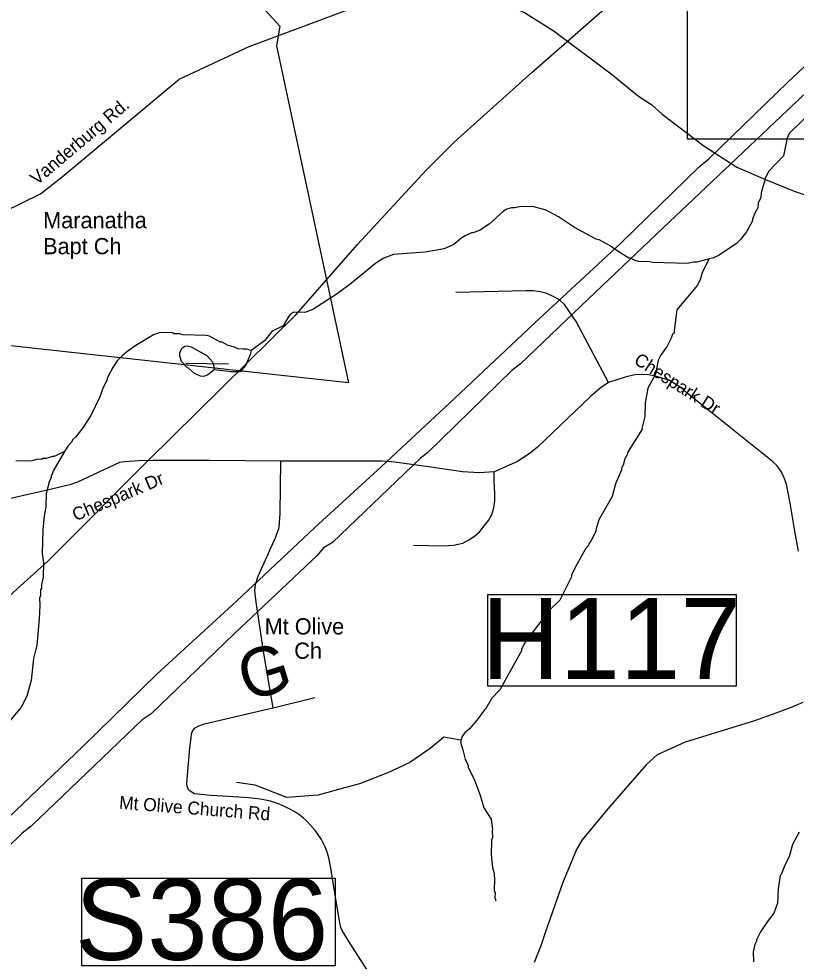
# Model space of a CAD drawing. Extents: x 1268485 to 1426702, y 514839 to 616766.
# Drawn here: x 1334070 to 1338002, y 564846 to 569613 of the extents above; entities that cross this region are included whole.
import ezdxf

# ---------------------------------------------------------------- set-up
doc = ezdxf.new("R2010")
doc.units = 0
for name, color, linetype in [('Old_Level_10', 7, 'Continuous'), ('Old_Level_11', 7, 'Continuous'), ('Old_Level_22', 7, 'Continuous'), ('Old_Level_3', 7, 'Continuous'), ('Old_Level_31', 7, 'Continuous'), ('Old_Level_32', 7, 'Continuous'), ('Old_Level_35', 7, 'Continuous'), ('Old_Level_48', 7, 'Continuous'), ('Old_Level_49', 7, 'Continuous'), ('Old_Level_50', 7, 'Continuous'), ('Old_Level_56', 7, 'Continuous'), ('Old_Level_62', 7, 'Continuous')]:
    doc.layers.add(name, color=color, linetype=linetype)

msp = doc.modelspace()

# ---------------------------------------------------------------- linework, layer by layer
at = {"layer": 'Old_Level_22'}
for p, q in [((1334193.038, 568634.987), (1334193.038, 568634.987)), ((1335556.499, 566477.917), (1335556.499, 566477.917))]:
    msp.add_line(p, q, dxfattribs=at)
at = {"layer": 'Old_Level_3'}
msp.add_lwpolyline([(1344289.54, 569003.363), (1337453.023, 569003.363), (1337453.023, 571921.964), (1344289.54, 571921.964), (1344289.54, 569003.363)], dxfattribs=at)
at = {"layer": 'Old_Level_31'}
msp.add_line((1337844.598, 568800.601), (1337844.598, 568800.601), dxfattribs=at)
for points in [[(1336442.518, 566701.133), (1337698.071, 566701.133), (1337698.071, 566237.185), (1336442.518, 566237.185), (1336442.518, 566701.133)], [(1334388.8, 565265.159), (1335670.028, 565265.159), (1335670.028, 564821.844), (1334388.8, 564821.844), (1334388.8, 565265.159)]]:
    msp.add_lwpolyline(points, dxfattribs=at)
at = {"layer": 'Old_Level_32'}
for points in [[(1333513.483, 568467.226), (1333838.421, 568567.284), (1333907.063, 568594.398), (1334179.821, 568728.159), (1334290.007, 568813.116), (1334881.655, 569308.119), (1335234.584, 569472.381), (1335778.438, 569674.595), (1335935.59, 569703.513), (1336125.256, 569719.78), (1336329.343, 569721.598), (1336448.542, 569708.946), (1336558.711, 569675.69), (1336627.34, 569644.965), (1336777.242, 569550.981), (1337066.208, 569334.094), (1337205.274, 569222.035), (1337272.098, 569176.851), (1337324.473, 569129.859), (1337535.426, 568970.807), (1337701.582, 568862.364), (1337847.136, 568800.601), (1337983.325, 568744.883), (1338652.165, 568506.642)], [(1338035.908, 566154.897), (1337979.383, 566130.222), (1337898.731, 566099.83), (1337785.68, 566060.287), (1337441.17, 565953.968), (1337298.827, 565889.568), (1337242.839, 565838.962), (1337049.593, 565616.652), (1336919.558, 565459.409), (1336890.662, 565410.61), (1336858.153, 565332.892), (1336823.838, 565247.945), (1336780.493, 565128.657), (1336731.59, 564988.977), (1336710.059, 564923.379), (1336677.549, 564839.474)]]:
    msp.add_lwpolyline(points, dxfattribs=at)
at = {"layer": 'Old_Level_35'}
msp.add_line((1335356.889, 566127.477), (1335567.273, 566179.51), dxfattribs=at)
for points in [[(1337053.08, 567773.635), (1336888.526, 568080.855), (1336830.599, 568167.438), (1336804.762, 568190.763), (1336772.979, 568208.448), (1336740.888, 568222.802), (1336706.952, 568232.183), (1336671.888, 568236.233), (1336637.029, 568237.463), (1336281.264, 568227.775)], [(1338013.544, 566920.516), (1337994.782, 567021.504), (1337971.919, 567163.195), (1337953.361, 567257.929), (1337941.981, 567291.507), (1337926.089, 567323.546), (1337905.174, 567351.792), (1337879.85, 567375.578), (1337450.984, 567719.451), (1337417.765, 567747.543), (1337357.275, 567783.99), (1337289.608, 567805.675), (1337254.954, 567811.775), (1337219.48, 567814.082), (1337185.339, 567811.109), (1337136.536, 567800.702), (1337053.08, 567773.635)], [(1337053.08, 567773.635), (1337010.327, 567744.415), (1336959.474, 567700.329), (1336693.009, 567446.014), (1336657.227, 567415.256), (1336592.738, 567373.63), (1336475.038, 567321.495)], [(1334578.922, 567367.735), (1334366.59, 567269.002), (1334328.451, 567255.366), (1334284.159, 567244.601), (1334222.336, 567229.427), (1334020.872, 567185.136)], [(1335394.721, 567374.604), (1335036.906, 567377.987), (1334749.628, 567377.731), (1334676.732, 567376.244), (1334604.758, 567371.067), (1334578.922, 567367.735)], [(1335264.616, 566718.386), (1335266.666, 566751.758), (1335279.995, 566794.101), (1335370.833, 566992.387), (1335378.625, 567016.327), (1335386.519, 567040.267), (1335392.773, 567112.137), (1335394.721, 567374.604)], [(1336475.038, 567321.495), (1336401.015, 567316.318), (1336313.457, 567321.495), (1336142.239, 567345.999), (1335970.918, 567370.503), (1335939.135, 567372.553), (1335907.249, 567374.604), (1335394.721, 567374.604)], [(1336315.508, 566960.501), (1336346.163, 566977.675), (1336375.588, 566996.232), (1336401.527, 567019.864), (1336423.775, 567047.187), (1336444.998, 567075.485), (1336462.735, 567105.268), (1336473.295, 567138.486), (1336476.986, 567173.755), (1336477.499, 567208.614), (1336476.474, 567243.576), (1336474.833, 567278.64), (1336475.038, 567321.495)], [(1336065.652, 566949.633), (1336218.723, 566946.507), (1336268.756, 566949.633), (1336315.508, 566960.501)], [(1335356.889, 566127.477), (1335311.47, 566392.354), (1335270.87, 566661.125), (1335264.616, 566718.386)], [(1335167.011, 566084.109), (1335332.283, 566122.197), (1335356.889, 566127.477)], [(1334980.926, 566036.024), (1335008.506, 566046.071), (1335167.011, 566084.109)], [(1334958.781, 565691.896), (1334941.761, 565702.148), (1334931.919, 565709.735), (1334925.665, 565720.5), (1334921.154, 565730.394), (1334919.923, 565741.979), (1334922.486, 565786.322), (1334934.995, 565924.271), (1334939.506, 565961.898), (1334941.249, 565977.482), (1334944.017, 565993.63), (1334947.093, 566006.189), (1334951.706, 566015.006), (1334961.959, 566026.746), (1334980.926, 566036.024)], [(1335673.387, 565159.016), (1335646.423, 565325.621), (1335638.016, 565367.708), (1335631.249, 565392.315), (1335619.664, 565423.636), (1335600.389, 565461.263), (1335570.041, 565504.683), (1335545.742, 565534.261), (1335526.98, 565553.075), (1335507.705, 565570.915), (1335486.585, 565587.062), (1335466.08, 565600.493), (1335440.653, 565614.796), (1335414.611, 565627.817), (1335377.907, 565643.042), (1335343.869, 565654.679), (1335291.888, 565664.572), (1335231.91, 565671.698), (1335130.717, 565679.336), (1335040.289, 565683.796), (1334958.781, 565691.896)], [(1335891.768, 564225.671), (1335884.898, 564506.9), (1335883.873, 564592.304), (1335877.619, 564653.768), (1335867.469, 564710.516), (1335857.524, 564746.041), (1335843.17, 564782.438), (1335784.013, 564875.122), (1335737.363, 564948.582), (1335705.58, 565000.05), (1335698.916, 565016.197), (1335693.482, 565039.42), (1335673.387, 565159.016)]]:
    msp.add_lwpolyline(points, dxfattribs=at)
at = {"layer": 'Old_Level_48'}
msp.add_line((1335130.754, 567865.855), (1334914.667, 567869.302), dxfattribs=at)
for points in [[(1338417.637, 571954.048), (1337672.875, 571954.048), (1337159.852, 571334.585), (1337018.942, 570967.972), (1336807.578, 571010.273), (1336483.486, 569797.628), (1336286.212, 569797.628), (1336342.576, 570065.538), (1335736.665, 570164.242), (1335694.392, 569882.231), (1335046.208, 569952.734), (1335390.321, 569575.685), (1335373.771, 569476.335), (1335737.877, 567770.826)], [(1335737.877, 567770.826), (1333551.525, 568010.077), (1333502.621, 567312.444), (1333080.833, 567324.684), (1332879.107, 567404.238), (1332597.915, 567777.532), (1332388.397, 567936.273), (1331656.532, 568138.588), (1331451.59, 567281.316), (1331011.119, 567317.663), (1330723.599, 567399.086)]]:
    msp.add_lwpolyline(points, dxfattribs=at)
at = {"layer": 'Old_Level_49'}
msp.add_line((1335130.754, 567865.855), (1334914.667, 567869.302), dxfattribs=at)
for points in [[(1338058.924, 571939.901), (1337921.582, 571905.545), (1337784.239, 571905.545), (1337621.146, 571991.434), (1336977.354, 571398.804), (1336812.587, 571077.917), (1336676.918, 571123.962), (1336307.811, 569749.751), (1336136.133, 569732.573), (1336136.133, 569887.172), (1335736.665, 570164.242), (1335694.392, 569882.231), (1335046.208, 569952.734), (1335390.321, 569575.685), (1335373.771, 569476.335), (1335737.877, 567770.826)], [(1335737.877, 567770.826), (1333551.525, 568010.077), (1333502.621, 567312.444), (1333080.833, 567324.684), (1332879.107, 567404.238), (1332597.915, 567777.532), (1332388.397, 567936.273), (1331656.532, 568138.588), (1331451.59, 567281.316), (1331011.119, 567317.663), (1330723.599, 567399.086)]]:
    msp.add_lwpolyline(points, dxfattribs=at)
at = {"layer": 'Old_Level_50'}
msp.add_line((1337844.598, 568800.601), (1337844.598, 568800.601), dxfattribs=at)
at = {"layer": 'Old_Level_56'}
for points in [[(1330963.079, 564835.996), (1331046.572, 564898.146), (1331382.133, 565056.871), (1332280.588, 565415.164), (1332328.915, 565430.199), (1332497.055, 565522.46), (1332935.076, 565780.971), (1333095.663, 565895.595), (1333292.933, 566043.298), (1333529.576, 566248.235), (1334217.62, 566869.291), (1334723.082, 567376.566), (1335471.708, 568114.46), (1335783.856, 568471.752), (1336130.169, 568846.365), (1336271.514, 568989.191), (1336667.429, 569342.795), (1337006.166, 569639.322), (1337414.122, 569994.686), (1337605.834, 570154.505), (1338336.391, 570710.673)], [(1333052.21, 564741.906), (1333581.778, 565164.454), (1333622.346, 565191.651), (1333669.312, 565228.524), (1334014.94, 565569.135), (1334393.01, 565930.903), (1334767.365, 566296.948), (1335171.798, 566666.188), (1335566.071, 567037.634), (1335905.094, 567348.364), (1336248.32, 567669.013), (1336703.966, 568097.252), (1337114.642, 568478.372), (1337511.401, 568863.975), (1337560.247, 568904.812), (1337959.047, 569292.376), (1338298.227, 569610.904)], [(1338086.687, 569271.396), (1337702.376, 568907.753), (1337328.504, 568555.706), (1336952.274, 568195.902), (1336606.888, 567867.293), (1336566.24, 567836.096), (1336136.797, 567417.334), (1336102.234, 567390.217), (1335656.428, 566963.78), (1335611.86, 566936.664), (1335579.052, 566897.305), (1335160.093, 566502.344), (1334738.933, 566097.422), (1334694.288, 566066.505), (1334132.18, 565528.555), (1334087.251, 565493.442), (1333768.229, 565182.311), (1333735.42, 565142.952), (1333690.496, 565108.039), (1333537.385, 564967.251)]]:
    msp.add_lwpolyline(points, dxfattribs=at)
at = {"layer": 'Old_Level_62'}
for points in [[(1338092.182, 569154.918), (1337967.305, 569032.04), (1337956.244, 569008.808), (1337938.482, 568919.939), (1337862.36, 568841.227), (1337847.136, 568808.218), (1337824.455, 568733.028), (1337823.84, 568709.037), (1337809.374, 568679.971), (1337808.861, 568656.032), (1337793.626, 568630.395), (1337780.81, 568598.714), (1337780.707, 568590.717), (1337751.385, 568535.455), (1337720.422, 568496.188), (1337697.866, 568474.76), (1337608.464, 568414.987), (1337584.165, 568403.607), (1337561.609, 568399.147)], [(1337561.609, 568399.147), (1337499.684, 568381.717), (1337483.69, 568382.127), (1337451.496, 568374.9), (1337275.562, 568379.308), (1337259.67, 568383.665), (1337203.691, 568385.101), (1337187.799, 568389.458), (1337164.116, 568402.069), (1337156.119, 568402.274), (1337100.96, 568435.646), (1337061.692, 568464.61), (1337006.328, 568493.983), (1336990.437, 568498.392), (1336879.914, 568557.139), (1336799.226, 568611.12), (1336738.018, 568644.646), (1336674.451, 568662.228), (1336610.475, 568663.818), (1336578.282, 568656.641), (1336562.288, 568657.051), (1336538.092, 568649.618), (1336521.893, 568640.032), (1336448.279, 568573.851), (1336399.477, 568541.094), (1336367.283, 568529.919), (1336359.286, 568530.072), (1336326.888, 568514.899), (1336310.689, 568505.313), (1336269.781, 568470.3), (1336221.286, 568449.539), (1336124.912, 568431.955), (1335964.664, 568419.909), (1335916.169, 568401.146), (1335875.569, 568376.13), (1335753.152, 568275.193), (1335679.846, 568221.008), (1335557.943, 568142.063), (1335517.548, 568127.094), (1335461.671, 568128.478), (1335445.472, 568120.84), (1335435.117, 568109.1), (1335407.947, 568059.785), (1335351.353, 568033.231), (1335312.188, 567984.173), (1335244.828, 567934.704)], [(1337561.609, 568399.147), (1337526.34, 568329.071), (1337517.626, 568297.287), (1337502.862, 568265.658), (1337397.875, 568140.268), (1337383.009, 568020.621), (1337376.857, 568016.776), (1337370.398, 567996.937), (1337349.483, 567957.464), (1337316.367, 567910.303), (1337303.756, 567886.619), (1337290.018, 567814.953), (1337252.288, 567743.903), (1337238.857, 567668.239), (1337236.909, 567600.315), (1337221.735, 567541.004), (1337223.376, 567536.647), (1337148.532, 567418.485), (1337148.327, 567410.488), (1337135.716, 567386.805), (1337127.001, 567355.021), (1337118.594, 567339.232), (1337118.389, 567331.235), (1337088.657, 567259.98), (1337071.125, 567196.465), (1337004.278, 567078.099), (1336989.411, 567027.502), (1336990.949, 567022.427), (1336965.83, 566973.061), (1336957.628, 566965.269), (1336949.221, 566947.48), (1336936.816, 566931.794), (1336884.527, 566837.112), (1336865.56, 566797.587), (1336865.355, 566789.59), (1336806.505, 566671.07), (1336757.395, 566624.268), (1336645.949, 566481.089), (1336629.34, 566455.458), (1336612.628, 566423.88), (1336612.423, 566415.883), (1336604.016, 566400.094), (1336503.643, 566218.623), (1336462.633, 566175.664), (1336430.44, 566119.737), (1336425.211, 566116.559), (1336393.94, 566072.626), (1336350.982, 566022.44), (1336326.478, 566001.063), (1336314.072, 565985.376), (1336305.563, 565963.59), (1336305.153, 565947.596), (1336316.431, 565915.3), (1336327.196, 565867.01), (1336342.472, 565834.663), (1336342.267, 565826.666), (1336374.665, 565761.869), (1336403.27, 565685.129), (1336421.315, 565620.691), (1336459.967, 565563.738), (1336466.631, 565511.603), (1336464.478, 565503.658), (1336465.708, 565471.618), (1336461.402, 565457.726), (1336459.557, 565383.753), (1336466.016, 565319.624), (1336473.5, 565295.427), (1336476.679, 565263.337), (1336475.141, 565199.361), (1336478.934, 565191.312), (1336478.422, 565167.321), (1336482.01, 565151.224)], [(1335244.828, 567934.704), (1335221.145, 567942.445), (1335205.151, 567940.855), (1335177.161, 567943.573), (1335161.372, 567951.928), (1335129.589, 567960.745), (1335098.011, 567977.509), (1335090.014, 567977.714), (1335034.753, 568007.087), (1335018.861, 568011.496), (1334898.905, 568014.469), (1334885.064, 568018.827), (1334855.024, 568019.544), (1334847.13, 568023.748), (1334783.154, 568025.337), (1334750.858, 568014.161), (1334661.66, 567960.387), (1334620.957, 567931.423), (1334596.454, 567911.995), (1334567.746, 567882.723), (1334544.986, 567849.3), (1334519.764, 567801.932), (1334513.305, 567780.094), (1334496.491, 567748.516), (1334479.369, 567700.944), (1334435.078, 567606.057), (1334393.555, 567543.054), (1334356.44, 567495.995), (1334342.087, 567482.359), (1334337.883, 567472.465), (1334317.378, 567450.986), (1334300.666, 567423.406)], [(1335058.333, 567837.714), (1335026.038, 567811.314), (1335005.84, 567803.83), (1334989.846, 567804.24), (1334958.166, 567819.003), (1334928.843, 567845.763), (1334922.897, 567847.864), (1334893.677, 567878.622), (1334884.347, 567906.868), (1334884.757, 567922.811), (1334895.317, 567946.546), (1334909.466, 567956.234), (1334921.564, 567957.926), (1334941.454, 567953.415), (1335020.399, 567909.431), (1335049.619, 567876.726), (1335055.258, 567862.577), (1335058.333, 567837.714)], [(1335244.828, 567934.704), (1335240.522, 567913.993), (1335218.582, 567860.834), (1335190.387, 567827.206), (1335142.302, 567827.001), (1335058.333, 567837.714)], [(1334300.666, 567423.406), (1334246.532, 567330.774), (1334233.717, 567299.094), (1334233.511, 567291.097), (1334225.207, 567275.308), (1334207.675, 567211.742), (1334206.035, 567143.767), (1334197.627, 567099.271), (1334191.168, 567028.168), (1334188.298, 566908.213), (1334195.167, 566860.077), (1334193.424, 566788.104), (1334184.504, 566750.323), (1334184.094, 566732.33), (1334179.89, 566724.435), (1334179.173, 566692.447), (1334174.969, 566684.553), (1334175.994, 566644.568), (1334172.406, 566576.644), (1334161.231, 566444.898), (1334143.596, 566377.385), (1334132.933, 566265.631), (1334110.993, 566186.174), (1334081.67, 566130.912), (1334016.874, 566051.813)], [(1334300.666, 567423.406), (1334248.173, 567398.698), (1334240.176, 567398.903), (1334207.88, 567387.727), (1334191.886, 567388.087), (1334183.786, 567384.293), (1334167.792, 567384.703), (1334135.599, 567377.526), (1334055.526, 567375.527)], [(1336305.563, 565963.59), (1336220.154, 565978.508), (1336150.185, 565921.229), (1336048.414, 565851.221), (1335940.281, 565800.306), (1335793.983, 565743.027), (1335698.572, 565717.569), (1335584.079, 565685.747), (1335425.06, 565673.019), (1335266.041, 565736.662), (1335170.63, 565749.391)], [(1338016.312, 565498.993), (1337982.786, 565435.836), (1337967.305, 565374.218), (1337946.39, 565334.746), (1337926.192, 565283.637), (1337921.066, 565279.382), (1337911.428, 565211.612), (1337906.712, 565139.024), (1337888.462, 565088.222), (1337859.55, 565050.954), (1337822.128, 564993.847), (1337801.213, 564954.374), (1337801.008, 564946.377), (1337792.703, 564930.588), (1337783.783, 564892.808), (1337786.551, 564842.775)]]:
    msp.add_lwpolyline(points, dxfattribs=at)

# ---------------------------------------------------------------- texts
at = {"layer": 'Old_Level_10'}
for s, rotation, p in [('Chespark Dr', 327.410169, (1337176.326, 567871.962)), ('Chespark Dr', 23.142053, (1334357.51, 567070.01)), ('Mt Olive Church Rd', 355.521703, (1334575.687, 565616.996))]:
    msp.add_text(s, height=65.61666, rotation=rotation, dxfattribs=at).set_placement(p)
at = {"layer": 'Old_Level_11'}
msp.add_text('Vanderburg Rd.', height=65.61666, rotation=40.151881, dxfattribs=at).set_placement((1334161.551, 568768.438))
at = {"layer": 'Old_Level_22'}
for s, p in [('Maranatha', (1334193.038, 568552.966)), ('Bapt Ch', (1334193.038, 568421.733))]:
    msp.add_text(s, height=82.0208, dxfattribs=at).set_placement(p)
for s, height, rotation, p in [('Mt Olive', 82.0208, 0.000017, (1335313.57, 566498.423)), (' Ch', 82.0208, 0.000017, (1335432.707, 566375.391)), ('G', 246.062, 17.16665, (1335224.959, 566157.303))]:
    msp.add_text(s, height=height, rotation=rotation, dxfattribs=at).set_placement(p)
at = {"layer": 'Old_Level_31'}
for s, p in [('H117', (1336410.307, 566272.378)), ('S386', (1334354.167, 564852.049))]:
    msp.add_text(s, height=410.1042, dxfattribs=at).set_placement(p)

doc.saveas('drawing.dxf')
